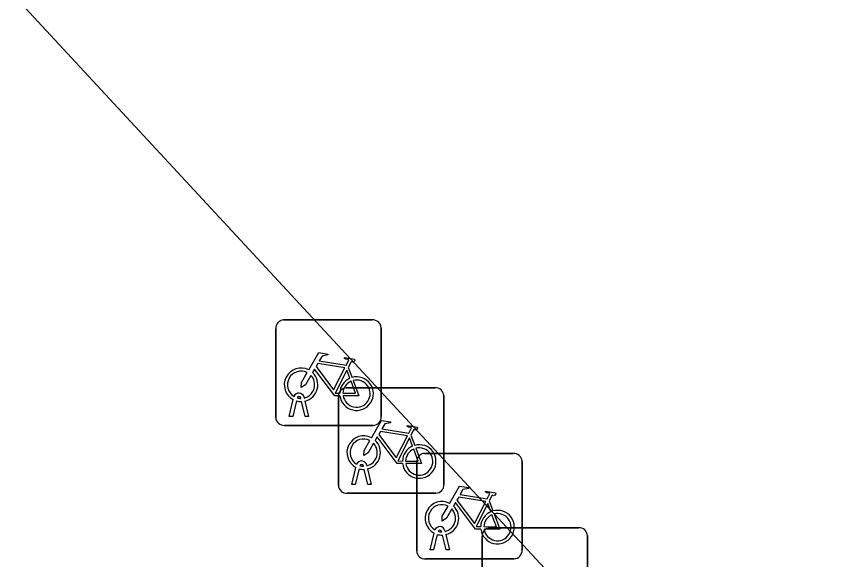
# Model space of a CAD drawing. Extents: x 157445 to 158888, y 383061 to 384688.
# Drawn here: x 158214.16 to 158221.89, y 384197.48 to 384202.63 of the extents above; entities that cross this region are included whole.
import ezdxf

# ---------------------------------------------------------------- set-up
doc = ezdxf.new("R2010")
doc.units = 0
for name, color, linetype in [('IMGEO_Fietsenrek', 7, 'Continuous'), ('IMGEO_Groenvoorziening', 7, 'Continuous'), ('IMGEO_Terreindeel_open', 7, 'Continuous')]:
    doc.layers.add(name, color=color, linetype=linetype)

msp = doc.modelspace()

# ---------------------------------------------------------------- linework, layer by layer
at = {"layer": 'IMGEO_Fietsenrek'}
for p, q in [((158216.6939, 384199.7485), (158217.5348, 384199.7485)), ((158217.5348, 384199.7485), (158216.6939, 384199.7485)), ((158216.6195, 384198.8239), (158216.6195, 384199.6648)), ((158216.6195, 384199.6648), (158216.6195, 384198.8239)), ((158217.6185, 384199.6741), (158217.6185, 384198.8332)), ((158217.6185, 384198.8332), (158217.6185, 384199.6741)), ((158217.3062, 384199.2982), (158217.3425, 384199.203)), ((158217.2879, 384199.1055), (158218.1288, 384199.1055)), ((158218.1288, 384199.1055), (158217.2879, 384199.1055)), ((158216.7465, 384198.8333), (158216.7848, 384198.9933)), ((158216.8152, 384198.9811), (158216.7799, 384198.8333)), ((158216.8569, 384199.0049), (158216.8559, 384199.0092)), ((158216.898, 384198.8333), (158216.8641, 384198.975)), ((158216.8876, 384199.0164), (158216.8894, 384199.0085)), ((158216.8964, 384198.9793), (158216.9314, 384198.8333)), ((158217.2135, 384198.1809), (158217.2135, 384199.0218)), ((158217.2135, 384199.0218), (158217.2135, 384198.1809)), ((158218.2125, 384199.0311), (158218.2125, 384198.1902)), ((158218.2125, 384198.1902), (158218.2125, 384199.0311)), ((158216.7799, 384198.8333), (158216.7465, 384198.8333)), ((158216.9314, 384198.8333), (158216.898, 384198.8333)), ((158217.5441, 384198.7495), (158216.7032, 384198.7495)), ((158216.7032, 384198.7495), (158217.5441, 384198.7495)), ((158217.9002, 384198.6552), (158217.9365, 384198.56)), ((158218.0299, 384198.4835), (158218.8708, 384198.4835)), ((158218.8708, 384198.4835), (158218.0299, 384198.4835)), ((158217.3405, 384198.1903), (158217.3788, 384198.3503)), ((158217.4509, 384198.3619), (158217.4499, 384198.3662)), ((158217.4816, 384198.3734), (158217.4834, 384198.3655)), ((158217.9555, 384197.5589), (158217.9555, 384198.3998)), ((158217.9555, 384198.3998), (158217.9555, 384197.5589)), ((158218.9545, 384198.4091), (158218.9545, 384197.5682)), ((158218.9545, 384197.5682), (158218.9545, 384198.4091)), ((158217.4092, 384198.3381), (158217.3739, 384198.1903)), ((158217.492, 384198.1903), (158217.4581, 384198.332)), ((158217.4904, 384198.3363), (158217.5254, 384198.1903)), ((158217.3739, 384198.1903), (158217.3405, 384198.1903)), ((158217.5254, 384198.1903), (158217.492, 384198.1903)), ((158218.1381, 384198.1065), (158217.2972, 384198.1065)), ((158217.2972, 384198.1065), (158218.1381, 384198.1065)), ((158218.6422, 384198.0332), (158218.6785, 384197.938)), ((158218.1929, 384197.7399), (158218.1919, 384197.7442)), ((158218.2236, 384197.7514), (158218.2254, 384197.7435)), ((158218.6499, 384197.7785), (158219.4908, 384197.7785)), ((158219.4908, 384197.7785), (158218.6499, 384197.7785)), ((158218.0825, 384197.5683), (158218.1208, 384197.7283)), ((158218.1512, 384197.7161), (158218.1159, 384197.5683)), ((158218.234, 384197.5683), (158218.2001, 384197.71)), ((158218.2324, 384197.7143), (158218.2674, 384197.5683)), ((158218.5755, 384196.8539), (158218.5755, 384197.6948)), ((158218.5755, 384197.6948), (158218.5755, 384196.8539)), ((158219.5745, 384197.7041), (158219.5745, 384196.8632)), ((158219.5745, 384196.8632), (158219.5745, 384197.7041)), ((158218.1159, 384197.5683), (158218.0825, 384197.5683)), ((158218.2674, 384197.5683), (158218.234, 384197.5683)), ((158218.8801, 384197.4845), (158218.0392, 384197.4845)), ((158218.0392, 384197.4845), (158218.8801, 384197.4845))]:
    msp.add_line(p, q, dxfattribs=at)
for points in [[(158216.9321, 384199.2752), (158217.0268, 384199.4387), (158217.113, 384199.4249), (158217.1147, 384199.4162), (158217.0586, 384199.4053), (158217.0324, 384199.36), (158217.2876, 384199.3192)], [(158217.2876, 384199.3192), (158217.3126, 384199.368), (158217.3075, 384199.372), (158217.2843, 384199.3757), (158217.2716, 384199.3832), (158217.2706, 384199.3863), (158217.2728, 384199.3909), (158217.3676, 384199.3758), (158217.3699, 384199.3655), (158217.3605, 384199.3531), (158217.3481, 384199.3467), (158217.3336, 384199.3529), (158217.3062, 384199.2982)], [(158217.2278, 384199.0305), (158217.1781, 384199.0306), (158216.9874, 384199.2823), (158216.9684, 384199.2495)], [(158217.2747, 384199.294), (158217.0179, 384199.335), (158217.0012, 384199.3062), (158217.1682, 384199.0859), (158217.2747, 384199.294)], [(158216.9528, 384199.2227), (158216.9012, 384199.1335), (158216.8613, 384199.1075), (158216.8625, 384199.155), (158216.917, 384199.2492)], [(158217.3227, 384199.196), (158217.2934, 384199.2728), (158217.184, 384199.0547), (158217.2267, 384199.0546)], [(158217.2567, 384199.0545), (158217.3766, 384199.0543), (158217.3334, 384199.1679)], [(158217.3532, 384199.1748), (158217.4082, 384199.0302), (158217.2581, 384199.0305)], [(158217.5261, 384198.6322), (158217.6208, 384198.7957), (158217.707, 384198.7819), (158217.7087, 384198.7732), (158217.6526, 384198.7623), (158217.6264, 384198.717), (158217.8816, 384198.6762)], [(158217.8816, 384198.6762), (158217.9066, 384198.725), (158217.9015, 384198.729), (158217.8783, 384198.7327), (158217.8656, 384198.7402), (158217.8646, 384198.7433), (158217.8668, 384198.7479), (158217.9616, 384198.7328), (158217.9639, 384198.7225), (158217.9545, 384198.7101), (158217.9421, 384198.7037), (158217.9276, 384198.7099), (158217.9002, 384198.6552)], [(158217.8687, 384198.651), (158217.6119, 384198.692), (158217.5952, 384198.6632), (158217.7622, 384198.4429), (158217.8687, 384198.651)], [(158217.5468, 384198.5797), (158217.4952, 384198.4905), (158217.4553, 384198.4645), (158217.4565, 384198.512), (158217.511, 384198.6062)], [(158217.8218, 384198.3875), (158217.7721, 384198.3876), (158217.5814, 384198.6393), (158217.5624, 384198.6065)], [(158217.9167, 384198.553), (158217.8874, 384198.6298), (158217.778, 384198.4117), (158217.8207, 384198.4116)], [(158217.8507, 384198.4115), (158217.9706, 384198.4113), (158217.9274, 384198.5249)], [(158217.9472, 384198.5318), (158218.0022, 384198.3872), (158217.8521, 384198.3875)], [(158218.2681, 384198.0102), (158218.3628, 384198.1737), (158218.449, 384198.1599), (158218.4507, 384198.1512), (158218.3946, 384198.1403), (158218.3684, 384198.095), (158218.6236, 384198.0542)], [(158218.6236, 384198.0542), (158218.6486, 384198.103), (158218.6435, 384198.107), (158218.6203, 384198.1107), (158218.6076, 384198.1182), (158218.6066, 384198.1213), (158218.6088, 384198.1259), (158218.7036, 384198.1108), (158218.7059, 384198.1005), (158218.6965, 384198.0881), (158218.6841, 384198.0817), (158218.6696, 384198.0879), (158218.6422, 384198.0332)], [(158218.6107, 384198.029), (158218.3539, 384198.07), (158218.3372, 384198.0412), (158218.5042, 384197.8209), (158218.6107, 384198.029)], [(158218.2888, 384197.9577), (158218.2372, 384197.8685), (158218.1973, 384197.8425), (158218.1985, 384197.89), (158218.253, 384197.9842)], [(158218.5638, 384197.7655), (158218.5141, 384197.7656), (158218.3234, 384198.0173), (158218.3044, 384197.9845)], [(158218.6587, 384197.931), (158218.6294, 384198.0078), (158218.52, 384197.7897), (158218.5627, 384197.7896)], [(158218.5927, 384197.7895), (158218.7126, 384197.7893), (158218.6694, 384197.9029)], [(158218.6892, 384197.9098), (158218.7442, 384197.7652), (158218.5941, 384197.7655)]]:
    msp.add_lwpolyline(points, dxfattribs=at)
for centre, radius, start, end in [((158216.6972, 384199.6706), 0.0779, 92.4484, 184.28452), ((158216.6972, 384199.6706), 0.0779, 92.4484, 184.28452), ((158217.5406, 384199.6708), 0.0779, 2.4484, 94.28452), ((158217.5406, 384199.6708), 0.0779, 2.4484, 94.28452), ((158216.8591, 384199.1339), 0.159, 62.67661, 242.13685), ((158216.8591, 384199.1339), 0.129, 63.31916, 238.90302), ((158216.8591, 384199.1339), 0.129, 283.60429, 43.43025), ((158216.8591, 384199.1339), 0.159, 283.5766, 46.60424), ((158217.3857, 384199.0499), 0.159, 187.0065, 105.77075), ((158217.3857, 384199.0499), 0.159, 113.3408, 178.32165), ((158217.3857, 384199.0499), 0.129, 113.92302, 177.95563), ((158217.3857, 384199.0499), 0.129, 188.67146, 104.58832), ((158216.8389, 384199.0053), 0.0499, 12.8025, 158.69338), ((158217.2912, 384199.0276), 0.0779, 92.4484, 184.28452), ((158217.2912, 384199.0276), 0.0779, 92.4484, 184.28452), ((158218.1346, 384199.0278), 0.0779, 2.4484, 94.28452), ((158218.1346, 384199.0278), 0.0779, 2.4484, 94.28452), ((158216.8591, 384199.1339), 0.159, 253.99666, 271.78671), ((158216.8389, 384199.0053), 0.0174, 12.8025, 163.45023), ((158216.8591, 384199.1339), 0.129, 253.41502, 269.02044), ((158216.6974, 384198.8272), 0.0779, 182.4484, 274.28452), ((158216.6974, 384198.8272), 0.0779, 182.4484, 274.28452), ((158217.5408, 384198.8274), 0.0779, 272.4484, 4.28452), ((158217.5408, 384198.8274), 0.0779, 272.4484, 4.28452), ((158217.4531, 384198.4909), 0.159, 62.67661, 242.13685), ((158217.4531, 384198.4909), 0.129, 63.31916, 238.90302), ((158217.4531, 384198.4909), 0.159, 283.5766, 46.60424), ((158217.4531, 384198.4909), 0.129, 283.60429, 43.43025), ((158217.9797, 384198.4069), 0.159, 113.3408, 178.32165), ((158217.9797, 384198.4069), 0.159, 187.0065, 105.77075), ((158217.9797, 384198.4069), 0.129, 113.92302, 177.95563), ((158217.9797, 384198.4069), 0.129, 188.67146, 104.58832), ((158218.0332, 384198.4056), 0.0779, 92.4484, 184.28452), ((158218.0332, 384198.4056), 0.0779, 92.4484, 184.28452), ((158218.8766, 384198.4058), 0.0779, 2.4484, 94.28452), ((158218.8766, 384198.4058), 0.0779, 2.4484, 94.28452), ((158217.4329, 384198.3623), 0.0499, 12.8025, 158.69338), ((158217.4329, 384198.3623), 0.0174, 12.8025, 163.45023), ((158217.4531, 384198.4909), 0.129, 253.41502, 269.02044), ((158217.4531, 384198.4909), 0.159, 253.99666, 271.78671), ((158217.2914, 384198.1842), 0.0779, 182.4484, 274.28452), ((158217.2914, 384198.1842), 0.0779, 182.4484, 274.28452), ((158218.1348, 384198.1844), 0.0779, 272.4484, 4.28452), ((158218.1348, 384198.1844), 0.0779, 272.4484, 4.28452), ((158218.1951, 384197.8689), 0.159, 62.67661, 242.13685), ((158218.1951, 384197.8689), 0.129, 63.31916, 238.90302), ((158218.1951, 384197.8689), 0.159, 283.5766, 46.60424), ((158218.1951, 384197.8689), 0.129, 283.60429, 43.43025), ((158218.7217, 384197.7849), 0.159, 113.3408, 178.32165), ((158218.7217, 384197.7849), 0.159, 187.0065, 105.77075), ((158218.7217, 384197.7849), 0.129, 113.92302, 177.95563), ((158218.7217, 384197.7849), 0.129, 188.67146, 104.58832), ((158218.1749, 384197.7403), 0.0499, 12.8025, 158.69338), ((158218.1749, 384197.7403), 0.0174, 12.8025, 163.45023), ((158218.1951, 384197.8689), 0.129, 253.41502, 269.02044), ((158218.6532, 384197.7006), 0.0779, 92.4484, 184.28452), ((158218.6532, 384197.7006), 0.0779, 92.4484, 184.28452), ((158219.4966, 384197.7008), 0.0779, 2.4484, 94.28452), ((158219.4966, 384197.7008), 0.0779, 2.4484, 94.28452), ((158218.1951, 384197.8689), 0.159, 253.99666, 271.78671), ((158218.0334, 384197.5622), 0.0779, 182.4484, 274.28452), ((158218.0334, 384197.5622), 0.0779, 182.4484, 274.28452), ((158218.8768, 384197.5624), 0.0779, 272.4484, 4.28452), ((158218.8768, 384197.5624), 0.0779, 272.4484, 4.28452)]:
    msp.add_arc(centre, radius, start, end, dxfattribs=at)
at = {"layer": 'IMGEO_Groenvoorziening'}
msp.add_lwpolyline([(158212.912, 384185.732), (158215.572, 384182.88), (158206.138, 384174.082), (158203.478, 384176.934), (158200.978, 384174.468), (158194.113, 384181.775), (158189.649, 384193.367), (158194.689, 384198.137), (158197.973, 384196.671), (158203.191, 384201.545), (158209.716, 384207.588), (158221.89, 384194.46), (158215.31, 384188.184), (158212.058, 384191.602), (158209.555, 384189.332)], close=True, dxfattribs=at)
at = {"layer": 'IMGEO_Terreindeel_open'}
msp.add_lwpolyline([(158209.716, 384207.588), (158203.191, 384201.545), (158197.973, 384196.671), (158206.088, 384193.049), (158209.555, 384189.332), (158212.058, 384191.602), (158215.31, 384188.184), (158221.89, 384194.46)], close=True, dxfattribs=at)

doc.saveas('drawing.dxf')
